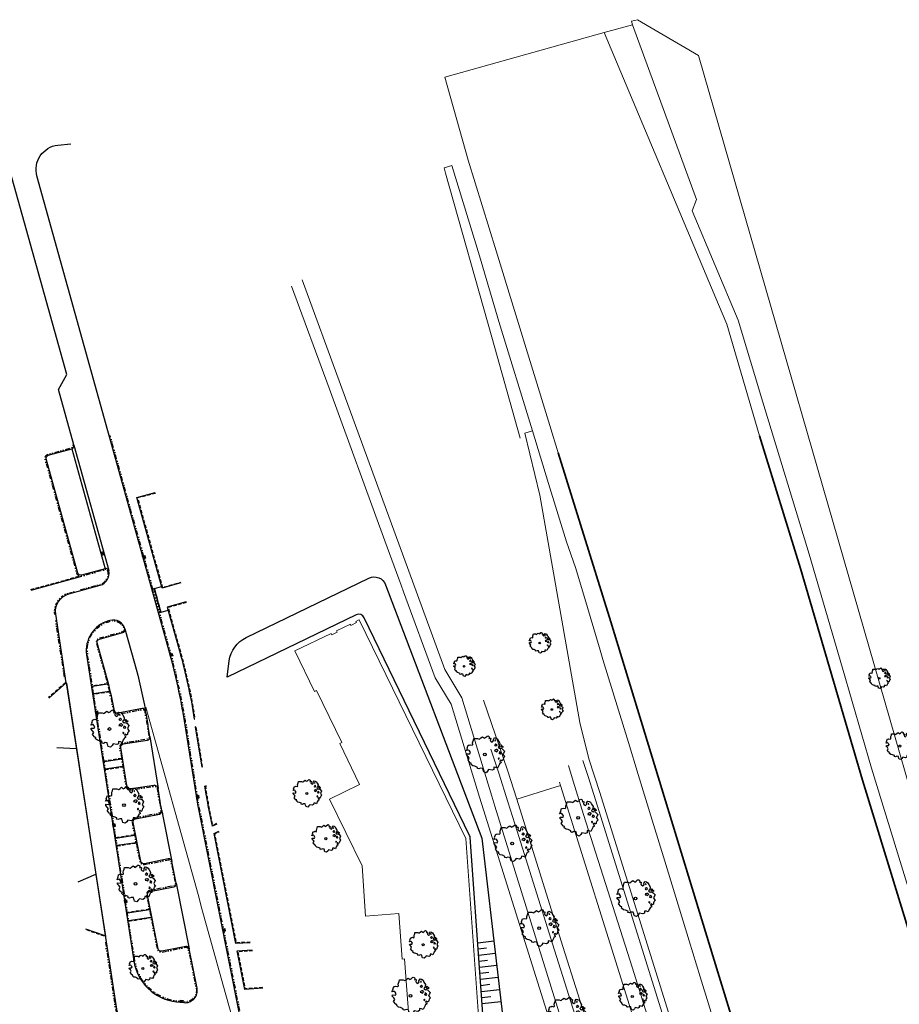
# Model space of a CAD drawing. Header units: metres. Extents: x 152391 to 157968, y 462336 to 467280.
# Tile 516 of 656: x 156220 to 156364, y 463145 to 463307. Entities that reach past the tile are written whole.
import ezdxf

# ---------------------------------------------------------------- set-up
doc = ezdxf.new("R2010")
doc.units = ezdxf.units.M
doc.header["$LTSCALE"] = 0.75
for name, pattern in [('HIDDEN__G5', [1.125, 0.75, -0.375]), ('PHANTOM__G2', [2.1, 0.6, -0.3, 0.3, -0.3, 0.3, -0.3]), ('TR13X15__G2', [2.2, 1, -0.4, 0, -0.4, 0, -0.4])]:
    doc.linetypes.add(name, pattern=pattern)
doc.layers.get('0').update_dxf_attribs({"lineweight": 25})
for name, color, linetype in [('-DR-bs-gw-talud', 253, 'Continuous'), ('-DR-nw-rio-straatkolk', 251, 'Continuous'), ('-DR-nw-rio-trottoirkolk', 251, 'Continuous'), ('-DR-nw-vh-band 10x20', 2, 'HIDDEN__G5'), ('-DR-nw-vh-band 13-15x25', 2, 'TR13X15__G2'), ('-DR-nw-vh-band 15x25', 2, 'PHANTOM__G2'), ('-DR-nw-vh-band inritbanden', 251, 'Continuous'), ('-DR-nw-vh-kantverharding', 4, 'Continuous'), ('-DR-nw-vh-scheiding verhardingen', 1, 'Continuous')]:
    doc.layers.add(name, color=color, linetype=linetype)
for name, color, linetype, lineweight in [('B-GV-GR-BOOM-S', 252, 'Continuous', 25), ('B-RO-GK-BESCHOEIING-G', 251, 'GK-BESCHOEIING', 35), ('B-RO-IE-TERREINAFSCHEIDING_KUNSTMATIG_MUUR-G', 251, 'IE-TERREINAFSCHEIDING-KUNSTMATIG-DICHT', 18), ('B-RO-OG-TERREIN_CULTUURSCHEIDING-GV', 251, 'Continuous', 18), ('B-RO-OG-WATER_KANAAL-GV', 251, 'Continuous', 18), ('B-RO-OG-WATER_SLOOT-GV', 251, 'Continuous', 18), ('B-RO-VH-VERHARDING_ASFALT-GV', 251, 'Continuous', 18), ('B-RO-VH-VERHARDING_BETONSTRAATSTEEN-GV', 251, 'Continuous', 18), ('B-RO-VH-VERHARDING_TEGEL-GV', 251, 'Continuous', 18)]:
    doc.layers.add(name, color=color, linetype=linetype, lineweight=lineweight)
doc.linetypes.add('GK-BESCHOEIING', pattern='A,30,-5,[1,NLCS.SHX,S=1,R=0,X=0,Y=0],-5', length=40)
doc.linetypes.add('IE-TERREINAFSCHEIDING-KUNSTMATIG-DICHT', pattern='A,8,-1,[82,NLCS.SHX,S=0.75,R=90,X=0,Y=0],-1', length=10)

# ---------------------------------------------------------------- blocks, each defined once
blk = doc.blocks.new('*U442')
for points in [[(0.13, -0.48), (0.57, -0.36), (0.43, 0.12), (0, 0)], [(0, 0), (0.45, -0.13), (0.52, -0.37)], [(0.27, -0.96), (0.7, -0.84), (0.57, -0.36), (0.13, -0.48)], [(0.4, -1.45), (0.84, -1.32), (0.7, -0.84), (0.27, -0.96)], [(0.54, -1.93), (0.97, -1.81), (0.84, -1.32), (0.4, -1.45)], [(0.65, -0.86), (0.52, -0.37)], [(0.79, -1.34), (0.65, -0.86)], [(0.92, -1.82), (0.79, -1.34)], [(0.67, -2.41), (1.1, -2.29), (0.97, -1.81), (0.54, -1.93)], [(0.8, -2.89), (1.24, -2.77), (1.1, -2.29), (0.67, -2.41)], [(0.94, -3.37), (1.37, -3.25), (1.24, -2.77), (0.8, -2.89)], [(1.05, -2.3), (0.92, -1.82)], [(1.19, -2.78), (1.05, -2.3)], [(1.32, -3.27), (1.19, -2.78)], [(1.07, -3.85), (1.5, -3.73), (1.37, -3.25), (0.94, -3.37)], [(1.07, -3.85), (1.39, -3.51), (1.32, -3.27)]]:
    blk.add_lwpolyline(points)
blk = doc.blocks.new('*U444')
h = blk.add_hatch(color=256)
h.dxf.hatch_style = 1
h.paths.add_polyline_path([(0.33, 0.01), (0.32, 0.06), (0.03, -0.02), (0.05, -0.07)])
h = blk.add_hatch(color=256)
h.dxf.hatch_style = 1
h.paths.add_polyline_path([(0.36, -0.11), (0.35, -0.05), (0.07, -0.13), (0.08, -0.18)])
h = blk.add_hatch(color=256)
h.dxf.hatch_style = 1
h.paths.add_polyline_path([(0.39, -0.21), (0.38, -0.16), (0.1, -0.24), (0.11, -0.29)])
h = blk.add_hatch(color=256)
h.dxf.hatch_style = 1
h.paths.add_polyline_path([(0.42, -0.32), (0.41, -0.27), (0.13, -0.35), (0.14, -0.4)])
for points in [[(0, 0), (0.12, -0.43), (0.46, -0.34), (0.34, 0.09)], [(0.03, -0.02), (0.14, -0.4), (0.42, -0.32), (0.32, 0.06)]]:
    blk.add_lwpolyline(points, close=True)
blk = doc.blocks.new('*U445')
blk.add_hatch(color=256).paths.add_polyline_path([(0.11, 0), (0.32, 0.06), (0.42, -0.32), (0.22, -0.38)])
blk.add_lwpolyline([(0, 0), (0.34, 0.09), (0.46, -0.34), (0.12, -0.43)], close=True)
blk = doc.blocks.new('*U446')
blk.add_hatch(color=256).paths.add_polyline_path([(0.11, 0), (0.32, 0.06), (0.42, -0.32), (0.21, -0.38)])
blk.add_lwpolyline([(0, 0), (0.34, 0.09), (0.46, -0.34), (0.12, -0.43)], close=True)
blk = doc.blocks.new('*U424')
blk.add_hatch(color=256).paths.add_polyline_path([(0.11, -0.01), (0.32, 0.02), (0.38, -0.37), (0.17, -0.4)])
blk.add_lwpolyline([(0, 0), (0.35, 0.05), (0.41, -0.39), (0.07, -0.44)], close=True)
blk = doc.blocks.new('*U436')
blk.add_hatch(color=256).paths.add_polyline_path([(0.11, -0.01), (0.32, 0.02), (0.38, -0.36), (0.17, -0.4)])
blk.add_lwpolyline([(0, 0), (0.35, 0.06), (0.42, -0.39), (0.07, -0.44)], close=True)
blk = doc.blocks.new('*U437')
blk.add_hatch(color=256).paths.add_polyline_path([(0.11, -0.01), (0.32, 0.03), (0.4, -0.35), (0.19, -0.39)])
blk.add_lwpolyline([(0, 0), (0.34, 0.07), (0.43, -0.37), (0.09, -0.44)], close=True)
blk = doc.blocks.new('*U440')
blk.add_hatch(color=256).paths.add_polyline_path([(0.04, 0.1), (0.07, 0.31), (0.45, 0.27), (0.43, 0.06)])
blk.add_lwpolyline([(0, 0), (0.04, 0.35), (0.49, 0.3), (0.45, -0.05)], close=True)
blk = doc.blocks.new('SGR-BOOM_21_30')
at = {"linetype": 'Continuous'}
for p, q in [((-0.37, 1.55), (-0.23, 1.65)), ((-0.23, 1.65), (-0.13, 1.58)), ((0.07, 1.58), (0.2, 1.71)), ((0.2, 1.71), (0.26, 1.73)), ((0.26, 1.73), (0.33, 1.7)), ((0.33, 1.7), (0.39, 1.65)), ((0.39, 1.65), (0.4, 1.53)), ((-1.7, 0.37), (-1.66, 0.48)), ((-1.49, 0.41), (-1.7, 0.37)), ((-1.68, -0.03), (-1.67, 0.09)), ((-1.67, 0.09), (-1.39, 0.07)), ((-1.66, 0.48), (-1.6, 0.53)), ((-1.63, 0.58), (-1.53, 0.87)), ((-1.6, 0.53), (-1.63, 0.58)), ((-1.53, 0.87), (-1.46, 0.86)), ((-1.42, 0.33), (-1.49, 0.41)), ((-1.46, 0.86), (-1.34, 0.91)), ((-1.33, 0.18), (-1.42, 0.33)), ((-1.39, 0.07), (-1.33, 0.18)), ((-1.34, 0.91), (-1.18, 0.86)), ((-1.18, 0.86), (-1.12, 0.92)), ((-1.13, 1.09), (-1.11, 1.19)), ((-1.12, 0.92), (-1.13, 1.09)), ((-1.11, 1.19), (-1.05, 1.33)), ((-1.05, 1.33), (-1.02, 1.5)), ((-1.02, 1.5), (-0.67, 1.5)), ((-0.67, 1.5), (-0.52, 1.43)), ((-0.52, 1.43), (-0.47, 1.45)), ((-0.47, 1.45), (-0.37, 1.55)), ((-0.13, 1.58), (-0.06, 1.52)), ((-0.06, 1.52), (0.07, 1.58)), ((0.4, 1.53), (0.38, 1.5)), ((0.38, 1.5), (0.53, 1.52)), ((0.54, 1.48), (0.51, 1.29)), ((0.51, 1.29), (0.57, 1.24)), ((0.53, 1.52), (0.54, 1.48)), ((0.57, 1.24), (0.69, 1.15)), ((0.69, 1.15), (0.75, 1.2)), ((0.75, 1.2), (0.8, 1.29)), ((0.79, 1.4), (0.89, 1.56)), ((0.8, 1.29), (0.79, 1.4)), ((0.89, 1.56), (1.02, 1.53)), ((0.94, 0.91), (0.89, 0.87)), ((0.89, 0.87), (0.93, 0.83)), ((0.93, 0.41), (0.89, 0.33)), ((0.89, 0.33), (1.03, 0.32)), ((0.97, 1.37), (0.93, 1.33)), ((0.93, 1.33), (0.95, 1.25)), ((0.93, 0.83), (0.98, 0.84)), ((1.05, 0.46), (0.93, 0.41)), ((0.97, 0.97), (0.94, 0.91)), ((0.95, 1.25), (0.96, 1.24)), ((0.96, 1.27), (0.97, 1.37)), ((1.03, 0.97), (0.97, 0.97)), ((0.98, 0.84), (1.03, 0.78)), ((1.02, 1.53), (1.16, 1.45)), ((1.08, 0.94), (1.03, 0.97)), ((1.03, 0.78), (1.08, 0.84)), ((1.03, 0.32), (1.11, 0.25)), ((1.11, 0.46), (1.05, 0.46)), ((1.12, 0.87), (1.08, 0.94)), ((1.08, 0.84), (1.12, 0.87)), ((1.22, 0.4), (1.11, 0.46)), ((1.11, 0.25), (1.2, 0.37)), ((1.16, 1.45), (1.25, 1.27)), ((1.2, 0.37), (1.24, 0.41)), ((1.32, 0.79), (1.23, 0.69)), ((1.23, 0.69), (1.27, 0.63)), ((1.25, 1.27), (1.38, 1.06)), ((1.27, 0.63), (1.38, 0.56)), ((1.34, 0.18), (1.31, 0.1)), ((1.43, 0.05), (1.31, 0.1)), ((1.38, 1.06), (1.32, 0.79)), ((1.36, 0.3), (1.34, 0.23)), ((1.34, 0.23), (1.34, 0.18)), ((1.43, 0.23), (1.36, 0.3)), ((1.38, 0.56), (1.44, 0.6)), ((1.47, 0.2), (1.43, 0.23)), ((1.43, 0.05), (1.51, 0.14)), ((1.47, 0.86), (1.44, 0.81)), ((1.44, 0.81), (1.46, 0.74)), ((1.44, 0.6), (1.57, 0.56)), ((1.46, 0.74), (1.53, 0.69)), ((1.54, 0.86), (1.47, 0.86)), ((1.51, 0.14), (1.47, 0.2)), ((1.53, 0.73), (1.64, 0.68)), ((1.53, 0.69), (1.54, 0.73)), ((1.62, 0.76), (1.54, 0.86)), ((1.57, 0.56), (1.64, 0.51)), ((1.73, 0.71), (1.62, 0.76)), ((1.64, 0.68), (1.73, 0.71)), ((1.64, 0.51), (1.81, 0.32)), ((1.72, 0.1), (1.67, 0.04)), ((1.67, 0.04), (1.76, -0.09)), ((1.81, 0.32), (1.72, 0.1)), ((-1.54, -0.18), (-1.68, -0.03)), ((-1.55, -0.51), (-1.49, -0.42)), ((-1.35, -0.75), (-1.55, -0.51)), ((-1.44, -0.32), (-1.54, -0.18)), ((-1.49, -0.42), (-1.44, -0.32)), ((-1.25, -0.78), (-1.35, -0.75)), ((-1.27, -0.9), (-1.25, -0.78)), ((-1.11, -1.05), (-1.27, -0.9)), ((-0.91, -1.08), (-1.11, -1.05)), ((-0.67, -1.18), (-0.91, -1.08)), ((-0.68, -1.29), (-0.67, -1.18)), ((-0.55, -1.33), (-0.68, -1.29)), ((-0.4, -1.26), (-0.55, -1.33)), ((-0.19, -1.28), (-0.4, -1.26)), ((-0.16, -1.43), (-0.19, -1.28)), ((-0.13, -1.49), (-0.16, -1.43)), ((-0.1, -1.61), (-0.13, -1.49)), ((0.11, -1.67), (-0.1, -1.61)), ((0.25, -1.52), (0.11, -1.67)), ((0.36, -1.38), (0.25, -1.52)), ((0.68, -1.44), (0.36, -1.38)), ((0.83, -1.36), (0.68, -1.44)), ((0.84, -1.16), (0.83, -1.36)), ((1.03, -1.18), (0.84, -1.16)), ((1.18, -1.24), (1.03, -1.18)), ((1.29, -1.01), (1.18, -1.24)), ((1.29, -0.29), (1.24, -0.36)), ((1.24, -0.36), (1.25, -0.42)), ((1.26, -0.42), (1.33, -0.41)), ((1.33, -0.34), (1.29, -0.29)), ((1.36, -0.88), (1.29, -1.01)), ((1.33, -0.41), (1.33, -0.34)), ((1.37, -0.83), (1.36, -0.88)), ((1.48, -0.8), (1.37, -0.83)), ((1.46, -0.47), (1.39, -0.59)), ((1.39, -0.59), (1.43, -0.64)), ((1.43, -0.64), (1.5, -0.7)), ((1.58, -0.59), (1.46, -0.47)), ((1.5, -0.7), (1.48, -0.8)), ((1.66, -0.52), (1.58, -0.59)), ((1.68, -0.42), (1.66, -0.52)), ((1.72, -0.31), (1.68, -0.42)), ((1.84, -0.18), (1.72, -0.31)), ((1.76, -0.09), (1.84, -0.18))]:
    blk.add_line(p, q, dxfattribs=at)
blk.add_circle((0, 0), 0.126, dxfattribs=at)
blk = doc.blocks.new('SGR-BOOM_31_50')
at = {"linetype": 'Continuous'}
for p, q in [((-1.48, 1.58), (-1.4, 1.78)), ((-1.4, 1.78), (-1.36, 2)), ((-1.36, 2), (-0.89, 2)), ((-0.89, 2), (-0.69, 1.91)), ((-0.69, 1.91), (-0.63, 1.93)), ((-0.63, 1.93), (-0.49, 2.06)), ((-0.49, 2.06), (-0.3, 2.2)), ((-0.3, 2.2), (-0.18, 2.11)), ((-0.18, 2.11), (-0.08, 2.02)), ((-0.08, 2.02), (0.09, 2.11)), ((0.09, 2.11), (0.27, 2.28)), ((0.27, 2.28), (0.35, 2.31)), ((0.35, 2.31), (0.44, 2.26)), ((0.44, 2.26), (0.52, 2.2)), ((0.54, 2.04), (0.51, 2)), ((0.51, 2), (0.71, 2.02)), ((0.52, 2.2), (0.54, 2.04)), ((0.72, 1.98), (0.68, 1.71)), ((0.68, 1.71), (0.75, 1.65)), ((0.71, 2.02), (0.72, 1.98)), ((0.75, 1.65), (0.92, 1.54)), ((1, 1.6), (1.06, 1.71)), ((1.05, 1.87), (1.19, 2.09)), ((1.06, 1.71), (1.05, 1.87)), ((1.19, 2.09), (1.36, 2.04)), ((1.3, 1.82), (1.23, 1.78)), ((1.23, 1.78), (1.27, 1.67)), ((1.27, 1.67), (1.28, 1.65)), ((1.28, 1.69), (1.3, 1.82)), ((1.36, 2.04), (1.54, 1.93)), ((1.54, 1.93), (1.67, 1.69)), ((1.67, 1.69), (1.84, 1.41)), ((-2.27, 0.49), (-2.21, 0.64)), ((-1.99, 0.55), (-2.27, 0.49)), ((-2.24, -0.04), (-2.22, 0.11)), ((-2.22, 0.11), (-1.85, 0.09)), ((-2.21, 0.64), (-2.13, 0.71)), ((-2.18, 0.77), (-2.04, 1.17)), ((-2.13, 0.71), (-2.18, 0.77)), ((-2.04, 1.17), (-1.94, 1.14)), ((-1.9, 0.44), (-1.99, 0.55)), ((-1.94, 1.14), (-1.79, 1.21)), ((-1.77, 0.25), (-1.9, 0.44)), ((-1.85, 0.09), (-1.77, 0.25)), ((-1.79, 1.21), (-1.57, 1.14)), ((-1.57, 1.14), (-1.49, 1.23)), ((-1.51, 1.45), (-1.48, 1.58)), ((-1.49, 1.23), (-1.51, 1.45)), ((0.92, 1.54), (1, 1.6)), ((1.25, 1.21), (1.19, 1.17)), ((1.19, 1.17), (1.23, 1.1)), ((1.23, 0.55), (1.19, 0.44)), ((1.19, 0.44), (1.37, 0.42)), ((1.23, 1.1), (1.31, 1.12)), ((1.4, 0.62), (1.23, 0.55)), ((1.3, 1.3), (1.25, 1.21)), ((1.37, 1.3), (1.3, 1.3)), ((1.31, 1.12), (1.37, 1.03)), ((1.44, 1.25), (1.37, 1.3)), ((1.37, 1.03), (1.44, 1.12)), ((1.37, 0.42), (1.48, 0.33)), ((1.48, 0.62), (1.4, 0.62)), ((1.5, 1.17), (1.44, 1.25)), ((1.44, 1.12), (1.5, 1.17)), ((1.62, 0.53), (1.48, 0.62)), ((1.48, 0.33), (1.61, 0.49)), ((1.61, 0.49), (1.65, 0.55)), ((1.76, 1.06), (1.64, 0.93)), ((1.64, 0.93), (1.7, 0.84)), ((1.7, 0.84), (1.84, 0.75)), ((1.79, 0.25), (1.75, 0.14)), ((1.91, 0.07), (1.75, 0.14)), ((1.84, 1.41), (1.76, 1.06)), ((1.81, 0.4), (1.79, 0.31)), ((1.79, 0.31), (1.79, 0.25)), ((1.9, 0.31), (1.81, 0.4)), ((1.84, 0.75), (1.92, 0.79)), ((1.96, 0.27), (1.9, 0.31)), ((1.91, 0.07), (2.01, 0.18)), ((1.96, 1.14), (1.92, 1.08)), ((1.92, 1.08), (1.95, 0.99)), ((1.92, 0.79), (2.09, 0.75)), ((1.95, 0.99), (2.04, 0.93)), ((2.06, 1.14), (1.96, 1.14)), ((2.01, 0.18), (1.96, 0.27)), ((2.04, 0.97), (2.18, 0.9)), ((2.04, 0.93), (2.06, 0.97)), ((2.16, 1.01), (2.06, 1.14)), ((2.09, 0.75), (2.18, 0.68)), ((2.3, 0.95), (2.16, 1.01)), ((2.18, 0.9), (2.3, 0.95)), ((2.18, 0.68), (2.41, 0.42)), ((2.29, 0.14), (2.23, 0.05)), ((2.23, 0.05), (2.35, -0.13)), ((2.41, 0.42), (2.29, 0.14)), ((-2.05, -0.24), (-2.24, -0.04)), ((-2.07, -0.67), (-1.99, -0.56)), ((-1.8, -1), (-2.07, -0.67)), ((-1.91, -0.43), (-2.05, -0.24)), ((-1.99, -0.56), (-1.91, -0.43)), ((-1.67, -1.05), (-1.8, -1)), ((-1.7, -1.2), (-1.67, -1.05)), ((-1.48, -1.4), (-1.7, -1.2)), ((-1.22, -1.44), (-1.48, -1.4)), ((-0.89, -1.57), (-1.22, -1.44)), ((-0.91, -1.72), (-0.89, -1.57)), ((1.13, -1.55), (1.11, -1.81)), ((1.37, -1.57), (1.13, -1.55)), ((1.58, -1.66), (1.37, -1.57)), ((1.72, -1.35), (1.58, -1.66)), ((1.72, -0.39), (1.65, -0.48)), ((1.65, -0.48), (1.67, -0.56)), ((1.68, -0.56), (1.78, -0.54)), ((1.78, -0.45), (1.72, -0.39)), ((1.81, -1.18), (1.72, -1.35)), ((1.78, -0.54), (1.78, -0.45)), ((1.82, -1.11), (1.81, -1.18)), ((1.98, -1.07), (1.82, -1.11)), ((1.95, -0.63), (1.85, -0.78)), ((1.85, -0.78), (1.9, -0.85)), ((1.9, -0.85), (1.99, -0.94)), ((2.1, -0.78), (1.95, -0.63)), ((1.99, -0.94), (1.98, -1.07)), ((2.21, -0.7), (2.1, -0.78)), ((2.24, -0.56), (2.21, -0.7)), ((2.29, -0.41), (2.24, -0.56)), ((2.46, -0.24), (2.29, -0.41)), ((2.35, -0.13), (2.46, -0.24)), ((-0.73, -1.77), (-0.91, -1.72)), ((-0.53, -1.68), (-0.73, -1.77)), ((-0.25, -1.7), (-0.53, -1.68)), ((-0.21, -1.9), (-0.25, -1.7)), ((-0.18, -1.99), (-0.21, -1.9)), ((-0.13, -2.14), (-0.18, -1.99)), ((0.15, -2.23), (-0.13, -2.14)), ((0.34, -2.03), (0.15, -2.23)), ((0.47, -1.83), (0.34, -2.03)), ((0.91, -1.92), (0.47, -1.83)), ((1.11, -1.81), (0.91, -1.92))]:
    blk.add_line(p, q, dxfattribs=at)
blk.add_circle((0, 0), 0.169, dxfattribs=at)
blk = doc.blocks.new('SGR-BOOM_50_100')
at = {"linetype": 'Continuous'}
for p, q in [((-2.1, 1.53), (-1.99, 1.64)), ((-2.01, 1.93), (-1.97, 2.11)), ((-1.99, 1.64), (-2.01, 1.93)), ((-1.97, 2.11), (-1.87, 2.37)), ((-1.87, 2.37), (-1.81, 2.66)), ((-1.81, 2.66), (-1.19, 2.66)), ((-1.19, 2.66), (-0.92, 2.55)), ((-0.92, 2.55), (-0.84, 2.58)), ((-0.84, 2.58), (-0.65, 2.75)), ((-0.65, 2.75), (-0.4, 2.93)), ((-0.4, 2.93), (-0.24, 2.81)), ((-0.24, 2.81), (-0.11, 2.69)), ((-0.11, 2.69), (0.12, 2.81)), ((0.12, 2.81), (0.36, 3.04)), ((0.36, 3.04), (0.47, 3.07)), ((0.47, 3.07), (0.59, 3.02)), ((0.59, 3.02), (0.69, 2.93)), ((0.72, 2.72), (0.67, 2.66)), ((0.67, 2.66), (0.94, 2.69)), ((0.69, 2.93), (0.72, 2.72)), ((0.96, 2.64), (0.9, 2.29)), ((0.9, 2.29), (1, 2.2)), ((0.94, 2.69), (0.96, 2.64)), ((1, 2.2), (1.23, 2.05)), ((1.23, 2.05), (1.34, 2.14)), ((1.34, 2.14), (1.42, 2.29)), ((1.4, 2.49), (1.58, 2.78)), ((1.42, 2.29), (1.4, 2.49)), ((1.58, 2.78), (1.81, 2.72)), ((1.73, 2.43), (1.65, 2.37)), ((1.65, 2.37), (1.69, 2.23)), ((1.73, 1.73), (1.67, 1.61)), ((1.69, 2.23), (1.71, 2.2)), ((1.71, 2.26), (1.73, 2.43)), ((1.83, 1.73), (1.73, 1.73)), ((1.81, 2.72), (2.06, 2.58)), ((1.91, 1.67), (1.83, 1.73)), ((2, 1.56), (1.91, 1.67)), ((2.06, 2.58), (2.22, 2.26)), ((2.22, 2.26), (2.45, 1.88)), ((2.45, 1.88), (2.35, 1.41)), ((-3.03, 0.65), (-2.94, 0.85)), ((-2.65, 0.74), (-3.03, 0.65)), ((-2.99, -0.05), (-2.96, 0.15)), ((-2.96, 0.15), (-2.47, 0.12)), ((-2.94, 0.85), (-2.84, 0.94)), ((-2.9, 1.03), (-2.72, 1.56)), ((-2.84, 0.94), (-2.9, 1.03)), ((-2.72, 1.56), (-2.59, 1.53)), ((-2.53, 0.59), (-2.65, 0.74)), ((-2.59, 1.53), (-2.39, 1.61)), ((-2.37, 0.33), (-2.53, 0.59)), ((-2.47, 0.12), (-2.37, 0.33)), ((-2.39, 1.61), (-2.1, 1.53)), ((1.67, 1.61), (1.58, 1.56)), ((1.58, 1.56), (1.65, 1.47)), ((1.65, 0.74), (1.58, 0.59)), ((1.58, 0.59), (1.83, 0.56)), ((1.65, 1.47), (1.75, 1.5)), ((1.87, 0.82), (1.65, 0.74)), ((1.75, 1.5), (1.83, 1.38)), ((1.83, 1.38), (1.91, 1.5)), ((1.83, 0.56), (1.98, 0.45)), ((1.98, 0.82), (1.87, 0.82)), ((1.91, 1.5), (2, 1.56)), ((2.16, 0.71), (1.98, 0.82)), ((1.98, 0.45), (2.14, 0.65)), ((2.14, 0.65), (2.2, 0.74)), ((2.35, 1.41), (2.18, 1.23)), ((2.18, 1.23), (2.27, 1.12)), ((2.27, 1.12), (2.45, 1)), ((2.39, 0.33), (2.33, 0.18)), ((2.55, 0.09), (2.33, 0.18)), ((2.41, 0.53), (2.39, 0.42)), ((2.39, 0.42), (2.39, 0.33)), ((2.53, 0.42), (2.41, 0.53)), ((2.45, 1), (2.56, 1.06)), ((2.62, 0.36), (2.53, 0.42)), ((2.55, 0.09), (2.68, 0.24)), ((2.62, 1.53), (2.56, 1.44)), ((2.56, 1.44), (2.6, 1.32)), ((2.56, 1.06), (2.78, 1)), ((2.6, 1.32), (2.72, 1.23)), ((2.74, 1.53), (2.62, 1.53)), ((2.68, 0.24), (2.62, 0.36)), ((2.72, 1.29), (2.91, 1.2)), ((2.72, 1.23), (2.74, 1.29)), ((2.89, 1.35), (2.74, 1.53)), ((2.78, 1), (2.91, 0.91)), ((3.07, 1.26), (2.89, 1.35)), ((2.91, 1.2), (3.07, 1.26)), ((2.91, 0.91), (3.22, 0.56)), ((3.05, 0.18), (2.97, 0.07)), ((2.97, 0.07), (3.13, -0.17)), ((3.22, 0.56), (3.05, 0.18)), ((-2.74, -0.31), (-2.99, -0.05)), ((-2.76, -0.9), (-2.65, -0.75)), ((-2.41, -1.34), (-2.76, -0.9)), ((-2.55, -0.58), (-2.74, -0.31)), ((-2.65, -0.75), (-2.55, -0.58)), ((-2.22, -1.39), (-2.41, -1.34)), ((-2.26, -1.6), (-2.22, -1.39)), ((-1.97, -1.86), (-2.26, -1.6)), ((2.29, -0.52), (2.2, -0.64)), ((2.2, -0.64), (2.22, -0.75)), ((2.25, -0.75), (2.37, -0.72)), ((2.37, -0.61), (2.29, -0.52)), ((2.41, -1.57), (2.29, -1.8)), ((2.37, -0.72), (2.37, -0.61)), ((2.43, -1.48), (2.41, -1.57)), ((2.64, -1.42), (2.43, -1.48)), ((2.6, -0.84), (2.47, -1.04)), ((2.47, -1.04), (2.53, -1.13)), ((2.53, -1.13), (2.66, -1.25)), ((2.8, -1.04), (2.6, -0.84)), ((2.66, -1.25), (2.64, -1.42)), ((2.95, -0.93), (2.8, -1.04)), ((2.99, -0.75), (2.95, -0.93)), ((3.05, -0.55), (2.99, -0.75)), ((3.28, -0.31), (3.05, -0.55)), ((3.13, -0.17), (3.28, -0.31)), ((-1.62, -1.92), (-1.97, -1.86)), ((-1.19, -2.1), (-1.62, -1.92)), ((-1.21, -2.3), (-1.19, -2.1)), ((-0.98, -2.36), (-1.21, -2.3)), ((-0.71, -2.24), (-0.98, -2.36)), ((-0.34, -2.27), (-0.71, -2.24)), ((-0.28, -2.53), (-0.34, -2.27)), ((-0.24, -2.65), (-0.28, -2.53)), ((-0.17, -2.85), (-0.24, -2.65)), ((0.2, -2.97), (-0.17, -2.85)), ((0.45, -2.71), (0.2, -2.97)), ((0.63, -2.45), (0.45, -2.71)), ((1.21, -2.56), (0.63, -2.45)), ((1.48, -2.42), (1.21, -2.56)), ((1.5, -2.07), (1.48, -2.42)), ((1.83, -2.1), (1.5, -2.07)), ((2.1, -2.21), (1.83, -2.1)), ((2.29, -1.8), (2.1, -2.21))]:
    blk.add_line(p, q, dxfattribs=at)
blk.add_circle((0, 0), 0.225, dxfattribs=at)

msp = doc.modelspace()

# ---------------------------------------------------------------- linework, layer by layer
at = {"layer": '-DR-bs-gw-talud', "color": 251}
for p, q in [((156294.95, 463155.51), (156297.59, 463155.81)), ((156294.95, 463155.51), (156297.59, 463155.81)), ((156295.02, 463154.51), (156296.36, 463154.66)), ((156295.02, 463154.51), (156296.36, 463154.66)), ((156295.09, 463153.51), (156297.82, 463153.83)), ((156295.09, 463153.51), (156297.82, 463153.83)), ((156295.17, 463152.51), (156296.55, 463152.68)), ((156295.17, 463152.51), (156296.55, 463152.68)), ((156295.24, 463151.52), (156298.05, 463151.84)), ((156295.24, 463151.52), (156298.05, 463151.84)), ((156295.31, 463150.52), (156296.74, 463150.69)), ((156295.31, 463150.52), (156296.74, 463150.69)), ((156295.38, 463149.52), (156298.28, 463149.86)), ((156295.38, 463149.52), (156298.28, 463149.86)), ((156295.45, 463148.52), (156296.93, 463148.7)), ((156295.45, 463148.52), (156296.93, 463148.7)), ((156295.53, 463147.53), (156298.52, 463147.87)), ((156295.53, 463147.53), (156298.52, 463147.87)), ((156295.6, 463146.53), (156297.11, 463146.71)), ((156295.6, 463146.53), (156297.11, 463146.71)), ((156295.67, 463145.53), (156298.75, 463145.89)), ((156295.67, 463145.53), (156298.75, 463145.89))]:
    msp.add_line(p, q, dxfattribs=at)
for points in [[(156253.82, 463199.09), (156254.17, 463201.76, -0.252636), (156256.95, 463205.61), (156277.09, 463215.36, -0.440216), (156279.83, 463214.27), (156295.63, 463172.69), (156300.75, 463128.72), (156301.53, 463126.56), (156317.32, 463102.29), (156320.28, 463092.86, -0.413183), (156318.98, 463090.35), (156302.48, 463085.12, -0.167133), (156295.98, 463085.27), (156294.29, 463085.9)], [(156253.82, 463199.09), (156254.17, 463201.76, -0.252636), (156256.95, 463205.61), (156277.09, 463215.36, -0.440216), (156279.83, 463214.27), (156295.63, 463172.69), (156300.75, 463128.72), (156301.53, 463126.56), (156317.32, 463102.29), (156320.28, 463092.86, -0.413183), (156318.98, 463090.35), (156302.48, 463085.12, -0.167133), (156295.98, 463085.27), (156294.29, 463085.9)], [(156294.29, 463085.9), (156313.98, 463099.71, 0.41403), (156314.22, 463101.11), (156297.11, 463125.53), (156293.7, 463172.78, 0.095033), (156293.61, 463173.14), (156276.3, 463208.87, 0.414212), (156274.97, 463209.33), (156253.82, 463199.09)], [(156294.29, 463085.9), (156313.98, 463099.71, 0.41403), (156314.22, 463101.11), (156297.11, 463125.53), (156293.7, 463172.78, 0.095033), (156293.61, 463173.14), (156276.3, 463208.87, 0.414212), (156274.97, 463209.33), (156253.82, 463199.09)]]:
    msp.add_lwpolyline(points, format="xyb", dxfattribs=at)
at = {"layer": '-DR-nw-vh-band 10x20', "color": 251, "flags": 128}
for points in [[(156242.07, 463229.31), (156239.13, 463228.51), (156243.21, 463213.84), (156246.21, 463214.67)], [(156221.64, 463213.48), (156229.62, 463215.7)], [(156234.19, 463198.03), (156231.71, 463197.65)], [(156234.52, 463196.67), (156231.92, 463196.27)], [(156249.78, 463184.46), (156248.75, 463190.91), (156248.77, 463190.92)], [(156236.51, 463185.77), (156233.61, 463185.32)], [(156233.82, 463183.94), (156236.73, 463184.38)], [(156257.59, 463155.62), (156255.33, 463155.49), (156251.79, 463173.39), (156252.5, 463173.73)], [(156235.54, 463172.8), (156238.63, 463173.28)], [(156235.75, 463171.42), (156238.9, 463171.9)], [(156241.07, 463161.02), (156237.44, 463160.46)], [(156237.66, 463159.07), (156241.34, 463159.64)], [(156259.65, 463148.16), (156256.82, 463147.94), (156255.61, 463154.1), (156257.97, 463154.24)]]:
    msp.add_lwpolyline(points, dxfattribs=at)
for points in [[(156247.12, 463211.37), (156244.12, 463210.55), (156246.1, 463203.45, -0.028195), (156248.54, 463192.25, -0.024096)], [(156252.09, 463175.08), (156251.48, 463174.79), (156250.83, 463178.07, -0.009608), (156250.5, 463179.91), (156250.3, 463181.16), (156250.44, 463181.23)]]:
    msp.add_lwpolyline(points, format="xyb", dxfattribs=at)
at = {"layer": '-DR-nw-vh-band 10x20', "color": 251}
for points in [[(156227.28, 463198.16), (156224.54, 463195.77)], [(156233.69, 463156.58), (156230.67, 463157.66)]]:
    msp.add_lwpolyline(points, dxfattribs=at)
at = {"layer": '-DR-nw-vh-band 13-15x25', "color": 251, "flags": 128}
for points in [[(156241.62, 463213.56), (156234.63, 463238.74)], [(156227.13, 463199.12), (156225.7, 463208.41)]]:
    msp.add_lwpolyline(points, dxfattribs=at)
for points in [[(156229.75, 463213.45), (156232.95, 463214.34, 0.394805), (156234.27, 463216.5, 0.433892), (156233.83, 463216.76), (156229.98, 463215.69, -0.414214), (156229.18, 463216.15), (156224.43, 463233.23), (156223.97, 463234.87, -0.414236), (156224.43, 463235.67), (156228.29, 463236.74, 0.414264), (156228.53, 463237.17), (156228.45, 463237.46)], [(156265.09, 463122.25), (156257.75, 463138.43, -0.057604), (156256, 463143.86), (156249.26, 463177.76, -0.009608), (156248.92, 463179.65), (156246.97, 463191.94, 0.028342), (156244.55, 463203.03), (156242.7, 463209.71)], [(156238.66, 463152.57), (156230.92, 463202.8, -0.38), (156234.41, 463208.21), (156234.64, 463208.27, -0.414214), (156236.91, 463206.98, -0.414214), (156236.67, 463206.55), (156232.82, 463205.48, 0.414214), (156232.37, 463204.68), (156233.67, 463200, -0.018665), (156235.2, 463193.55, 0.412578), (156235.96, 463193.04), (156239.89, 463193.8, -0.415781), (156240.3, 463193.52, -0.006938), (156240.75, 463190.95), (156241, 463189.32, -0.414214), (156240.71, 463188.92), (156236.76, 463188.3, 0.414214), (156236.22, 463187.55), (156237.25, 463181.13, 0.414214), (156237.99, 463180.59), (156241.79, 463181.2, -0.414214), (156242.36, 463180.78), (156242.7, 463178.66, 0.006666), (156242.96, 463177.19, -0.411624), (156242.68, 463176.78), (156238.75, 463176.01, 0.415068), (156238.24, 463175.25), (156239.51, 463168.86, 0.414214), (156240.27, 463168.35), (156244.2, 463169.13, -0.414214), (156244.61, 463168.85), (156245.32, 463165.28, -0.414214), (156245.04, 463164.87), (156241.12, 463164.09, 0.414214), (156240.61, 463163.32), (156242.36, 463154.5, 0.414214), (156243.13, 463153.99), (156247.05, 463154.77, -0.414214), (156247.46, 463154.49), (156248.75, 463148.04, -0.507309), (156246.73, 463145.84), (156245.55, 463145.97, -0.338893), (156238.66, 463152.57)], [(156233.84, 463155.62), (156235.54, 463144.6, 0.284394), (156237.69, 463142.08, -0.147743), (156237.93, 463141.91), (156239.46, 463140, 0.198912), (156239.9, 463139.76), (156245.86, 463139.09, 0.198912), (156246.34, 463139.23), (156248.13, 463140.67, -0.228951), (156248.56, 463140.76, -0.233782), (156252.58, 463137.48), (156255.23, 463131.64, -0.414214), (156254.98, 463130.98), (156254.21, 463130.63, 0.414202), (156253.88, 463129.77), (156258.43, 463119.75, 0.414225), (156259.29, 463119.43), (156260.2, 463119.84, -0.37181), (156260.64, 463119.71)]]:
    msp.add_lwpolyline(points, format="xyb", dxfattribs=at)
at = {"layer": '-DR-nw-vh-band 15x25', "color": 251, "flags": 128}
msp.add_lwpolyline([(156225.55, 463209.4, -0.38), (156227.82, 463212.91), (156228.78, 463213.18)], format="xyb", dxfattribs=at)
at = {"layer": '-DR-nw-vh-kantverharding', "color": 251}
for points in [[(156284.33, 463079.55), (156274.78, 463100.56), (156257.61, 463138.36, -0.057604), (156255.85, 463143.83), (156249.11, 463177.74, -0.009608), (156248.78, 463179.63), (156246.82, 463191.92, 0.028342), (156244.41, 463202.99), (156222.62, 463281.36, -0.462284), (156226.04, 463286.41), (156228.2, 463286.64)], [(156227.43, 463198.16), (156225.7, 463209.42, -0.38), (156227.86, 463212.77), (156232.99, 463214.2, 0.394805), (156234.41, 463216.53, 0.433892), (156233.79, 463216.91), (156229.94, 463215.84, -0.414213), (156229.32, 463216.19), (156224.12, 463234.91, -0.414215), (156224.47, 463235.52), (156228.32, 463236.59, 0.413994), (156228.67, 463237.21), (156226.15, 463246.31), (156227.53, 463248.76), (156218.25, 463282.1, 0.399606), (156213.52, 463284.93), (156212.78, 463284.77), (156211.79, 463284.61), (156211.84, 463284.4)], [(156247.09, 463211.47), (156244, 463210.62), (156246, 463203.43, -0.028264), (156248.44, 463192.21), (156248.53, 463192.25)], [(156227.44, 463198.12), (156235.68, 463144.62, 0.287862), (156237.77, 463142.21, -0.151021), (156238.02, 463142.04), (156239.58, 463140.09, 0.198912), (156239.91, 463139.91), (156245.88, 463139.24, 0.198912), (156246.24, 463139.35), (156248.1, 463140.83, -0.225468), (156248.51, 463140.93, -0.237278), (156252.71, 463137.54), (156255.37, 463131.7, -0.414214), (156255.04, 463130.84), (156254.27, 463130.49, 0.414202), (156254.02, 463129.83), (156258.57, 463119.81, 0.414225), (156259.23, 463119.57), (156260.14, 463119.98, -0.416721), (156260.81, 463119.73), (156261.05, 463119.18, -0.493184), (156254.98, 463108.03), (156186.31, 463097.24)], [(156252.12, 463174.98), (156251.41, 463174.65), (156250.73, 463178.06, -0.009608), (156250.4, 463179.89), (156250.19, 463181.22), (156250.42, 463181.33)]]:
    msp.add_lwpolyline(points, format="xyb", dxfattribs=at)
for points in [[(156246.23, 463214.58), (156243.14, 463213.72), (156239.01, 463228.57), (156242.04, 463229.41)], [(156221.67, 463213.39), (156229.98, 463215.69)], [(156227.43, 463198.16), (156224.56, 463195.66)], [(156227.43, 463198.16), (156233.85, 463156.52)], [(156234.21, 463197.94), (156231.73, 463197.55)], [(156234.5, 463196.77), (156231.91, 463196.37)], [(156249.8, 463184.36), (156249.7, 463184.31), (156248.64, 463190.97), (156248.73, 463191.01)], [(156225.87, 463187.54), (156229.09, 463187.4)], [(156236.52, 463185.67), (156233.63, 463185.22)], [(156233.81, 463184.04), (156236.71, 463184.48)], [(156257.62, 463155.52), (156255.25, 463155.38), (156251.68, 463173.45), (156252.47, 463173.82)], [(156235.56, 463172.7), (156238.65, 463173.18)], [(156235.74, 463171.52), (156238.89, 463172)], [(156229.4, 463165.54), (156232.27, 463166.76)], [(156241.09, 463160.92), (156237.46, 463160.36)], [(156237.64, 463159.17), (156241.32, 463159.74)], [(156233.83, 463156.63), (156230.65, 463157.77)], [(156259.68, 463148.07), (156256.74, 463147.84), (156255.49, 463154.19), (156257.94, 463154.34)]]:
    msp.add_lwpolyline(points, dxfattribs=at)
msp.add_lwpolyline([(156238.51, 463152.55, 0.338893), (156245.53, 463145.82), (156246.71, 463145.69, 0.507309), (156248.89, 463148.07), (156247.61, 463154.52, 0.414214), (156247.02, 463154.91), (156243.1, 463154.13, -0.414214), (156242.51, 463154.53), (156240.76, 463163.35, -0.414214), (156241.15, 463163.94), (156245.07, 463164.72, 0.414214), (156245.47, 463165.31), (156244.76, 463168.88, 0.414214), (156244.17, 463169.27), (156240.25, 463168.49, -0.414214), (156239.66, 463168.89), (156238.39, 463175.27, -0.415068), (156238.78, 463175.86), (156242.71, 463176.63, 0.411624), (156243.1, 463177.21, -0.006666), (156242.85, 463178.68), (156242.51, 463180.81, 0.414214), (156241.77, 463181.35), (156238.11, 463180.76, -0.414214), (156237.37, 463181.3), (156236.37, 463187.57, -0.414214), (156236.79, 463188.15), (156240.74, 463188.78, 0.414214), (156241.15, 463189.35), (156240.89, 463190.98, 0.006938), (156240.45, 463193.55, 0.415781), (156239.86, 463193.94), (156235.93, 463193.19, -0.412578), (156235.35, 463193.58, 0.018665), (156233.81, 463200.04), (156232.51, 463204.72, -0.414214), (156232.86, 463205.34), (156236.71, 463206.41, 0.414214), (156237.06, 463207.02, 0.414214), (156234.6, 463208.42), (156234.37, 463208.35, 0.38), (156230.77, 463202.77)], format="xyb", close=True, dxfattribs=at)
at = {"layer": '-DR-nw-vh-scheiding verhardingen', "color": 251, "flags": 128}
for points in [[(156228.32, 463236.59), (156233.79, 463216.91)], [(156228.68, 463237.16), (156234.4, 463216.6)], [(156241.91, 463213.64), (156243.07, 463213.96)], [(156242.99, 463209.79), (156244.14, 463210.11)], [(156241.15, 463189.35), (156242.51, 463180.81)]]:
    msp.add_lwpolyline(points, dxfattribs=at)
for points in [[(156237.06, 463207.02), (156238.63, 463201.38, -0.021399), (156240.45, 463193.55, -0.021399)], [(156243.1, 463177.21, 0.002942), (156243.23, 463176.57), (156244.76, 463168.88)]]:
    msp.add_lwpolyline(points, format="xyb", dxfattribs=at)
at = {"layer": '-DR-nw-vh-scheiding verhardingen', "color": 251, "elevation": 2.29, "flags": 128}
msp.add_lwpolyline([(156245.47, 463165.31), (156247.61, 463154.52)], dxfattribs=at)
at = {"layer": 'B-RO-GK-BESCHOEIING-G'}
for points in [[(156341.17, 463238.73), (156347.88, 463216.96), (156358.05, 463182.21), (156376.17, 463123.23), (156388.12, 463083.8)], [(156308.12, 463235.91), (156316.78, 463208.18), (156333.49, 463153.4), (156345.95, 463112.92), (156365.95, 463047.41), (156372.13, 463026.43), (156380.31, 462997.5)]]:
    msp.add_lwpolyline(points, dxfattribs=at)
at = {"layer": 'B-RO-IE-TERREINAFSCHEIDING_KUNSTMATIG_MUUR-G'}
msp.add_lwpolyline([(156313.47, 463100.45), (156313.72, 463100.63), (156296.38, 463125.17), (156292.98, 463172.61), (156275.47, 463208.52), (156275.32, 463208.44)], dxfattribs=at)
at = {"layer": 'B-RO-OG-TERREIN_CULTUURSCHEIDING-GV'}
msp.add_lwpolyline([(156320.16, 463306.76), (156320.33, 463306.15), (156330.85, 463277.47), (156330.14, 463275.62), (156337.67, 463257.7), (156341.73, 463244.23), (156349.33, 463219.3), (156354.76, 463200.57), (156359.56, 463184.18), (156364.47, 463168.14), (156378.09, 463123.82), (156388.83, 463088.41), (156392.71, 463075.09), (156397.16, 463059.62), (156398.65, 463053.8), (156401.39, 463038.84), (156407.81, 463005.73), (156407.97, 463005.19), (156415.97, 463007.53), (156391.32, 463092.52), (156383.93, 463118.07), (156364.23, 463186.37), (156331.13, 463301.14), (156321.13, 463307)], close=True, dxfattribs=at)
for points in [[(156364.23, 463029.4), (156359.62, 463044.09), (156357.74, 463043.47), (156354.8, 463052.6), (156314.96, 463180.16), (156313.14, 463185.71), (156311.71, 463191.64), (156305.11, 463228.96), (156302.67, 463239.17), (156303.9, 463239.54), (156298.39, 463257.45), (156295.2, 463268.25), (156290.69, 463283.1), (156289.44, 463282.71), (156289.67, 463281.84), (156297.23, 463254.88), (156301.88, 463238.31)], [(156336.21, 463134.41), (156334.39, 463140.38), (156331.45, 463149.94), (156329.65, 463155.82), (156325.62, 463168.93), (156323.77, 463174.94), (156321.27, 463183.13), (156319.67, 463188.38), (156315.48, 463202.03), (156315.02, 463203.52), (156312.33, 463212.55), (156310.97, 463217.09), (156309.5, 463221.32), (156306.56, 463230.88), (156303.9, 463239.54), (156302.67, 463239.17), (156305.11, 463228.96), (156311.71, 463191.64), (156313.14, 463185.71), (156314.96, 463180.16), (156354.8, 463052.6), (156357.74, 463043.47), (156359.62, 463044.09), (156364.23, 463029.4)], [(156292.35, 463195.71), (156297.24, 463179.57), (156297.75, 463177.94), (156308.78, 463142.46)], [(156317.3, 463123.35), (156307.51, 463154.29), (156301.39, 463173.82), (156299.89, 463178.62), (156298.41, 463183.35), (156297.11, 463187.28)], [(156312.18, 463185.44), (156313.03, 463182.83), (156314.01, 463179.85), (156343.04, 463086.89), (156353.84, 463052.3), (156357.19, 463042.23), (156358.97, 463042.82), (156363.26, 463029.17)], [(156308.34, 463181.85), (156308.5, 463181.35), (156310.2, 463175.91), (156318.16, 463150.65), (156338.54, 463085.4), (156349.47, 463050.74), (156351.77, 463051.44), (156340.7, 463086.11), (156320.33, 463151.33), (156312.3, 463176.59), (156310.61, 463182.04), (156309.82, 463184.62)]]:
    msp.add_lwpolyline(points, dxfattribs=at)
at = {"layer": 'B-RO-OG-WATER_KANAAL-GV'}
msp.add_lwpolyline([(156376.17, 463123.23), (156358.05, 463182.21), (156347.88, 463216.96), (156341.17, 463238.73), (156335.78, 463257.02), (156334.42, 463260.25), (156315.69, 463304.88), (156289.53, 463297.57), (156293.37, 463283.93), (156297.94, 463269.06), (156306.74, 463240.4), (156308.12, 463235.91), (156309.42, 463231.74), (156312.4, 463222.2), (156315.12, 463213.5), (156316.78, 463208.18), (156318.39, 463202.93), (156322.55, 463189.25), (156324.15, 463184.01), (156328.48, 463169.81), (156332.49, 463156.68), (156333.49, 463153.4), (156334.29, 463150.8), (156337.23, 463141.24)], dxfattribs=at)
at = {"layer": 'B-RO-OG-WATER_SLOOT-GV'}
msp.add_lwpolyline([(156364.47, 463168.14), (156359.56, 463184.18), (156354.76, 463200.57), (156349.33, 463219.3), (156341.73, 463244.23), (156337.67, 463257.7), (156330.14, 463275.62), (156330.85, 463277.47), (156320.33, 463306.15), (156315.69, 463304.88), (156334.42, 463260.25), (156335.78, 463257.02), (156341.17, 463238.73), (156347.88, 463216.96), (156358.05, 463182.21), (156376.17, 463123.23)], dxfattribs=at)
at = {"layer": 'B-RO-VH-VERHARDING_ASFALT-GV'}
for points in [[(156367.18, 462959.02), (156368.12, 462956.8), (156369.55, 462957.28), (156367.66, 462961.73), (156365.11, 462968.4), (156359.81, 462984.85), (156356.23, 462995.98), (156355.94, 462996.92), (156354.6, 463002.28), (156352.4, 463011.85), (156351.23, 463017.28), (156350.33, 463021.3), (156349.12, 463026.07), (156347.52, 463031.84), (156336.9, 463065.43), (156331.42, 463083.03), (156318.72, 463123.84), (156308.89, 463154.91), (156301.33, 463179.08), (156299.83, 463183.84), (156295.88, 463195.35)], [(156240.51, 463194.19), (156249.06, 463163.43), (156249.67, 463161.1), (156253.25, 463148.34), (156260.51, 463122.47), (156266.39, 463124.1), (156265.01, 463128.97)], [(156297.11, 463187.28), (156298.41, 463183.35), (156299.89, 463178.62), (156301.39, 463173.82), (156307.51, 463154.29), (156317.3, 463123.35), (156330, 463082.56), (156335.46, 463065.01), (156346.08, 463031.41), (156347.68, 463025.68), (156348.34, 463023.14), (156348.96, 463020.59), (156349.69, 463017.28), (156349.87, 463016.46), (156350.23, 463014.79), (156350.71, 463012.54), (156350.94, 463011.53)], [(156359.12, 463020.13), (156357.86, 463024.22), (156353.12, 463038.99), (156349.47, 463050.74), (156338.54, 463085.4), (156318.16, 463150.65), (156310.2, 463175.91), (156308.5, 463181.35), (156301.33, 463179.08), (156308.89, 463154.91), (156318.72, 463123.84), (156331.42, 463083.03), (156336.9, 463065.43), (156347.52, 463031.84), (156349.12, 463026.07), (156350.33, 463021.3), (156351.23, 463017.28), (156352.4, 463011.85), (156354.6, 463002.28), (156355.94, 462996.92), (156356.23, 462995.98), (156359.81, 462984.85), (156365.11, 462968.4)]]:
    msp.add_lwpolyline(points, dxfattribs=at)
at = {"layer": 'B-RO-VH-VERHARDING_BETONSTRAATSTEEN-GV'}
msp.add_lwpolyline([(156296.38, 463125.17), (156292.98, 463172.61), (156275.47, 463208.52), (156275.32, 463208.44), (156274.93, 463208.25), (156275.04, 463208.05), (156274.14, 463207.61), (156274.04, 463207.82), (156271.79, 463206.72), (156271.89, 463206.51), (156270.99, 463206.08), (156270.89, 463206.28), (156264.94, 463203.42), (156268.17, 463196.75), (156268.51, 463196.91), (156272.64, 463188.38), (156272.3, 463188.21), (156275.54, 463181.51), (156270.6, 463179.11), (156275.96, 463168.15), (156276.53, 463159.9), (156282, 463160.3), (156282.54, 463152.84), (156282.93, 463152.86), (156283.61, 463143.41)], dxfattribs=at)
at = {"layer": 'B-RO-VH-VERHARDING_TEGEL-GV'}
for points in [[(156350.94, 463011.53), (156349.99, 463011.3), (156338.29, 463047.99), (156327.77, 463081.83), (156321.86, 463100.84), (156308.78, 463142.46), (156297.75, 463177.94), (156297.24, 463179.57), (156292.35, 463195.71), (156289.55, 463200.34), (156272.43, 463247.11), (156266.12, 463264.32)], [(156264.39, 463263.3), (156270.54, 463246.51), (156279.7, 463221.49), (156282.36, 463214.21), (156282.77, 463213.09), (156287.94, 463198.98), (156290.56, 463194.7), (156295.25, 463179.4), (156295.89, 463177.36), (156318.06, 463106.62), (156318.53, 463105.14), (156326.02, 463081.24), (156330.17, 463068), (156344.85, 463021.16), (156350.54, 463003.51)], [(156309.82, 463184.62), (156310.61, 463182.04), (156312.3, 463176.59), (156320.33, 463151.33), (156340.7, 463086.11), (156351.77, 463051.44), (156355.44, 463039.75), (156357.89, 463031.89), (156358.9, 463028.61), (156361.11, 463029.19), (156361.04, 463029.42), (156361.18, 463029.46), (156357.19, 463042.23), (156353.84, 463052.3), (156343.04, 463086.89), (156314.01, 463179.85), (156313.03, 463182.83), (156312.18, 463185.44)], [(156262.59, 463115.01), (156262.57, 463115.11), (156261.85, 463117.69), (156261.51, 463118.89), (156260.83, 463121.32), (156260.51, 463122.47), (156253.25, 463148.34)]]:
    msp.add_lwpolyline(points, dxfattribs=at)

# ---------------------------------------------------------------- block references
at = {"layer": '-DR-nw-rio-straatkolk', "color": 251}
msp.add_blockref('*U444', (156233.13, 463219.56), dxfattribs=at)
at = {"layer": '-DR-nw-rio-trottoirkolk', "color": 251}
for name, p in [('*U445', (156239.96, 463218.99)), ('*U446', (156244.43, 463202.93)), ('*U424', (156232.2, 463193.51)), ('*U436', (156248.77, 463179.66)), ('*U424', (156235.05, 463175.01)), ('*U424', (156236.97, 463162.5)), ('*U437', (156253.08, 463157.79)), ('*U440', (156246.12, 463145.75))]:
    msp.add_blockref(name, p, dxfattribs=at)
at = {"layer": '-DR-nw-vh-band inritbanden', "color": 251}
msp.add_blockref('*U442', (156241.48, 463213.52), dxfattribs=at)
at = {"layer": 'B-GV-GR-BOOM-S', "transparency": 33554559}
for name, p in [('SGR-BOOM_21_30', (156305.1, 463204.7)), ('SGR-BOOM_21_30', (156292.7, 463200.9)), ('SGR-BOOM_21_30', (156360.8, 463198.9)), ('SGR-BOOM_21_30', (156307.1, 463193.8)), ('SGR-BOOM_50_100', (156234.5, 463190.6)), ('SGR-BOOM_31_50', (156364.2, 463187.8)), ('SGR-BOOM_50_100', (156296.1, 463186.4)), ('SGR-BOOM_31_50', (156266.9, 463180)), ('SGR-BOOM_50_100', (156236.9, 463178.1)), ('SGR-BOOM_50_100', (156311.4, 463176)), ('SGR-BOOM_31_50', (156270, 463172.6)), ('SGR-BOOM_50_100', (156300.6, 463171.8)), ('SGR-BOOM_50_100', (156238.8, 463165.2)), ('SGR-BOOM_50_100', (156320.8, 463162.8)), ('SGR-BOOM_50_100', (156305, 463157.9)), ('SGR-BOOM_31_50', (156286, 463155.2)), ('SGR-BOOM_31_50', (156240, 463151.3)), ('SGR-BOOM_50_100', (156283.9, 463146.8)), ('SGR-BOOM_31_50', (156320.3, 463146.7)), ('SGR-BOOM_50_100', (156309.5, 463143.5))]:
    msp.add_blockref(name, p, dxfattribs=at)

doc.saveas('drawing.dxf')
